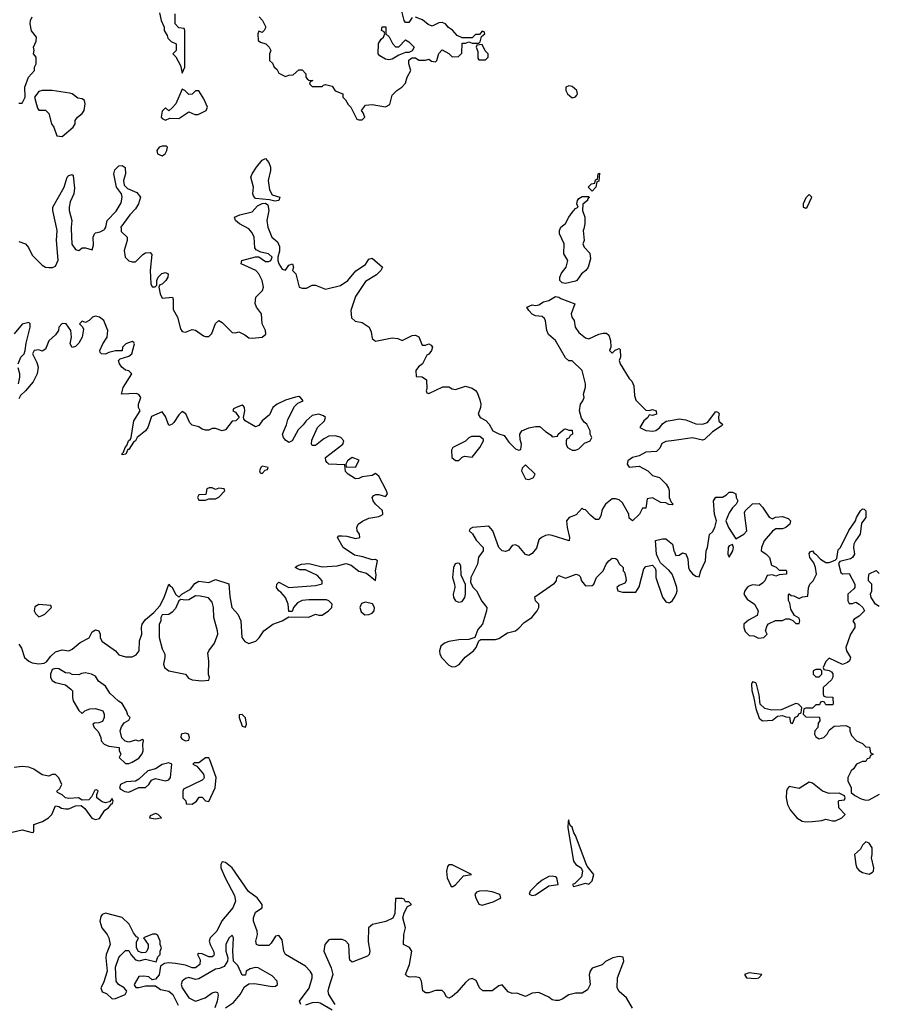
# Model space of a CAD drawing. Header units: inches. Extents: x 2601682 to 2755810, y 449311 to 584050.
# Tile 341 of 505: x 2676075 to 2681225, y 515351 to 521254. Entities that reach past the tile are written whole.
import ezdxf

# ---------------------------------------------------------------- set-up
doc = ezdxf.new("R2010")
doc.units = ezdxf.units.IN
doc.header["$MEASUREMENT"] = 0
for name, color, linetype in [('C6571', 7, 'Continuous'), ('C6572', 7, 'Continuous'), ('C6581', 7, 'Continuous'), ('C6582', 7, 'Continuous')]:
    doc.layers.add(name, color=color, linetype=linetype)

msp = doc.modelspace()

# ---------------------------------------------------------------- linework, layer by layer
at = {"layer": 'C6571', "color": 2}
for points, elevation in [([(2676070, 519924.7), (2676111, 519910), (2676128.1, 519888.1), (2676150, 519842.8), (2676210, 519782), (2676230, 519770.6), (2676250, 519768), (2676271.7, 519768.3), (2676290, 519776), (2676306.8, 519813.2), (2676295.6, 519930), (2676300.7, 519990), (2676298.4, 520000)], 2), ([(2676384.3, 520000), (2676388.6, 519908.6), (2676410, 519876), (2676430, 519871.3), (2676450, 519886), (2676470, 519886), (2676510, 519874), (2676517.2, 519902.8), (2676516, 519950), (2676523.7, 519970), (2676530, 519975.5), (2676558.3, 519981.7), (2676583.3, 519996.7), (2676585.5, 520000)], 2), ([(2676683.2, 520000), (2676684.4, 519984.4), (2676719.1, 519950), (2676719.3, 519930), (2676703, 519870), (2676708, 519830), (2676730, 519808), (2676750, 519801.6), (2676770, 519803), (2676813.4, 519846.6), (2676830, 519856.3), (2676858.5, 519858.5), (2676867.1, 519847.1), (2676857.6, 519750), (2676862.8, 519670), (2676870, 519652), (2676887.3, 519652.7), (2676898, 519662), (2676897.2, 519690), (2676905.2, 519710), (2676928.4, 519731.6), (2676950, 519739.1), (2676966, 519730), (2676964.9, 519710), (2676952.7, 519690), (2676930, 519669.2), (2676916, 519664), (2676910.8, 519650), (2676917.3, 519610), (2676930, 519584.7), (2676991.3, 519590), (2676996.3, 519576.3), (2676996, 519516), (2677021, 519470), (2677040.5, 519400.5), (2677050, 519384.7), (2677070, 519381), (2677110, 519396.3), (2677130, 519393.4), (2677178.5, 519358.5), (2677190, 519354), (2677210, 519354.8), (2677227.3, 519372.7), (2677250, 519432), (2677270, 519451), (2677290, 519439.1), (2677350, 519378.8), (2677370, 519376), (2677390, 519382), (2677425.4, 519365.4), (2677450, 519346.8), (2677470, 519344), (2677530, 519351), (2677552.1, 519367.9), (2677549.2, 519390), (2677529.2, 519430), (2677525.2, 519490), (2677495.1, 519530), (2677487.3, 519552.7), (2677492.7, 519590), (2677532.7, 519630), (2677537, 519650), (2677529.4, 519690), (2677509.4, 519730), (2677491.3, 519751.3), (2677404, 519790), (2677408.7, 519810), (2677490, 519832), (2677510, 519832), (2677550, 519804), (2677570, 519804), (2677582, 519810), (2677589.2, 519830), (2677568.7, 519850), (2677520.9, 519860.9), (2677493.6, 519873.6), (2677486, 519886), (2677480.9, 519950), (2677470, 519977.2), (2677450.7, 520000)], 2), ([(2677567.8, 520000), (2677587.7, 519950), (2677621.8, 519921.8), (2677634.4, 519894.4), (2677634.3, 519865.7), (2677622.8, 519830), (2677622.8, 519810), (2677630.5, 519790.5), (2677650, 519758), (2677670, 519752), (2677690, 519782), (2677711.1, 519791.1), (2677718, 519770), (2677711.3, 519750), (2677730.8, 519730), (2677751.3, 519651.3), (2677770, 519644.7), (2677795.3, 519644.7), (2677830, 519662), (2677850, 519662), (2677910, 519638), (2678000.2, 519659.8), (2678044, 519690), (2678092.1, 519747.9), (2678150, 519786), (2678170, 519818), (2678190, 519824.7), (2678251, 519770), (2678241, 519750), (2678216.1, 519723.9), (2678150, 519684), (2678090, 519594), (2678061, 519510), (2678066, 519466), (2678087.1, 519447.1), (2678130, 519438), (2678172, 519410), (2678183.5, 519383.5), (2678190, 519342), (2678210, 519326), (2678310, 519347.3), (2678343.5, 519343.5), (2678370, 519331.3), (2678430, 519360.7), (2678450, 519362.8), (2678470, 519352), (2678490, 519302), (2678510, 519302), (2678530, 519311), (2678543.6, 519303.6), (2678550.8, 519290.8), (2678544.7, 519270), (2678530, 519248.7), (2678518, 519242), (2678491.3, 519190), (2678467.1, 519172.9), (2678452, 519150), (2678454, 519114), (2678490, 519112), (2678515.3, 519095.3), (2678518, 519042), (2678514, 519030), (2678518, 519018), (2678530, 519014), (2678612.7, 519052.7), (2678650, 519054), (2678670, 519042), (2678690, 519038), (2678750, 519058), (2678790, 519044.7), (2678810, 519031.3), (2678818.5, 519018.5), (2678835.2, 518975.2), (2678840.7, 518950), (2678838.8, 518930), (2678824.7, 518890), (2678838, 518870), (2678870.6, 518850.6), (2678892, 518830), (2678914, 518790), (2678950, 518771.3), (2678982, 518762), (2679010, 518722), (2679050, 518682), (2679070, 518674), (2679082, 518678), (2679086, 518710), (2679076.4, 518736.4), (2679075.3, 518770), (2679088, 518790), (2679130, 518806.8), (2679170, 518816), (2679196, 518816), (2679230, 518784.7), (2679263.6, 518763.6), (2679270, 518754), (2679302, 518758), (2679306, 518770), (2679340.4, 518799.6), (2679350, 518802), (2679370, 518794), (2679390, 518794), (2679391.6, 518768.4), (2679378, 518762), (2679370, 518746), (2679358, 518742), (2679354, 518730), (2679354, 518710), (2679362, 518690), (2679390, 518674), (2679410, 518674), (2679430, 518682), (2679464, 518716), (2679498, 518730), (2679508, 518750), (2679498, 518770), (2679498, 518790), (2679478, 518830), (2679461.2, 518841.2), (2679445.2, 518865.2), (2679433.2, 518910), (2679439, 518950), (2679454, 518970), (2679462, 518990), (2679458, 519010), (2679468.4, 519051.6), (2679468.4, 519071.6), (2679449, 519150), (2679390, 519208), (2679370, 519208), (2679350, 519226), (2679288.7, 519330), (2679246.3, 519366.3), (2679237.2, 519390), (2679229.4, 519449.4), (2679222.7, 519462.7), (2679210, 519474), (2679170, 519479), (2679150, 519488.7), (2679128.7, 519510), (2679118, 519530), (2679150, 519544.7), (2679170, 519541), (2679190, 519544.7), (2679217.5, 519562.5), (2679250, 519570.8), (2679290, 519594), (2679310, 519591.3), (2679322, 519582), (2679404.7, 519550), (2679382.8, 519490), (2679386.8, 519470), (2679401, 519450), (2679407.7, 519410), (2679430, 519378.8), (2679470, 519346.8), (2679490, 519341), (2679550, 519368), (2679574.8, 519374.8), (2679594.8, 519374.8), (2679610, 519362), (2679618.8, 519330), (2679622, 519290), (2679614, 519270), (2679630, 519254), (2679647.3, 519272.7), (2679660.4, 519279.6), (2679670, 519282), (2679676, 519276), (2679678, 519230), (2679671.3, 519210), (2679676, 519190), (2679730, 519102), (2679746, 519086), (2679758.8, 519058.8), (2679762, 519002), (2679770, 518974), (2679830, 518914), (2679850, 518912), (2679870, 518918), (2679892, 518910), (2679894, 518890), (2679870, 518882), (2679850, 518886), (2679842, 518870), (2679818, 518850), (2679794, 518810), (2679830, 518792), (2679873.6, 518786.4), (2679890, 518791.3), (2679915.3, 518810), (2679930, 518832), (2679952.9, 518847.1), (2680000, 518855.8)], 2), ([(2679458.5, 520000), (2679456, 519990), (2679462, 519930), (2679454, 519910), (2679462, 519890), (2679494.4, 519854.4), (2679499.8, 519820.2), (2679484.7, 519770), (2679470.5, 519749.5), (2679444.7, 519730), (2679418, 519690), (2679410, 519686.6), (2679350, 519671.8), (2679330, 519676), (2679316, 519690), (2679315.1, 519710), (2679325.6, 519734.4), (2679352.7, 519770), (2679364, 519810), (2679339.3, 519850), (2679341.2, 519910), (2679313.2, 519970), (2679313.2, 519990), (2679317.6, 520000)], 2), ([(2676070.4, 517510.4), (2676086, 517486), (2676104.9, 517430), (2676130, 517407.7), (2676150, 517399.1), (2676190, 517393.4), (2676222.7, 517397.3), (2676235.5, 517404.5), (2676261.5, 517438.5), (2676290, 517464.7), (2676330, 517476), (2676370, 517471.3), (2676390, 517481), (2676438.9, 517521.1), (2676492, 517548), (2676510, 517584.7), (2676530, 517596.3), (2676550.7, 517590), (2676557.3, 517570), (2676557.3, 517550), (2676568.2, 517528.2), (2676650, 517470.7), (2676670, 517446), (2676710, 517433.4), (2676750, 517434), (2676774.2, 517445.8), (2676792.7, 517470), (2676794, 517530), (2676809, 517570), (2676805.2, 517610), (2676809.2, 517630), (2676830, 517658), (2676880.4, 517699.6), (2676918, 517742), (2676944.7, 517795.3), (2676970, 517871), (2676978, 517858), (2676990, 517851.3), (2677010.8, 517810.8), (2677030, 517792), (2677048, 517810), (2677100.9, 517839.1), (2677125.4, 517874.6), (2677150, 517887.3), (2677210, 517880.7), (2677250, 517898), (2677330, 517872), (2677336.1, 517796.1), (2677348.2, 517730), (2677384, 517690), (2677402, 517650), (2677407.3, 517550), (2677426, 517526), (2677450, 517514.8), (2677492.1, 517527.9), (2677512.1, 517547.9), (2677539, 517590), (2677594, 517630), (2677650, 517650.7), (2677690, 517674), (2677810, 517671.3), (2677850, 517691), (2677870, 517684.7), (2677890, 517684.7), (2677928, 517710), (2677948, 517730), (2677948.7, 517750), (2677928.7, 517770), (2677915.3, 517775.3), (2677810, 517776.9), (2677768.7, 517771.3), (2677742, 517758), (2677718, 517730), (2677710, 517706), (2677690, 517706), (2677685.2, 517750), (2677669.2, 517790), (2677642.7, 517822.7), (2677629, 517830), (2677615.3, 517850), (2677618, 517870), (2677623.1, 517876.9), (2677630, 517882), (2677690.7, 517850.7), (2677850, 517861.6), (2677888.7, 517871.3), (2677889, 517890), (2677861.5, 517921.5), (2677790, 517955.3), (2677756.4, 517956.4), (2677728, 517970), (2677740.4, 517979.6), (2677766, 517990), (2677810, 517994), (2677890, 517974), (2677979.6, 517980.4), (2678034, 517994), (2678064.5, 517984.5), (2678110, 517947.3), (2678156.3, 517936.3), (2678210, 517892), (2678213.4, 517926.6), (2678209.2, 517950), (2678222, 518010), (2678210, 518017.2), (2678190, 518016), (2678133.8, 518033.8), (2678082.9, 518042.9), (2678016, 518090), (2677981.2, 518150), (2677990, 518158.8), (2678010, 518160.7), (2678038, 518158), (2678090, 518144), (2678115.3, 518150), (2678113.2, 518170), (2678099, 518190), (2678097.2, 518210), (2678105.2, 518230), (2678131.4, 518248.6), (2678170, 518265.5), (2678230, 518276), (2678250, 518284.7), (2678252.7, 518290), (2678252.5, 518312.5), (2678209.6, 518349.6), (2678195.1, 518370), (2678189.5, 518390.5), (2678198.6, 518401.4), (2678212.5, 518407.5), (2678230, 518407.7), (2678270, 518396), (2678281.2, 518410), (2678276.2, 518430), (2678230, 518517.2), (2678210, 518533.2), (2678190, 518522), (2678130, 518513.2), (2678110, 518502.7), (2678090, 518501.2), (2678046, 518530), (2678030, 518546), (2678026, 518586), (2677930.5, 518589.5), (2677920.1, 518600.1), (2677912.3, 518610), (2677909.7, 518630.3), (2678014.5, 518710), (2678019.3, 518730), (2678002, 518750), (2677970, 518759.3), (2677930, 518757.2), (2677899.1, 518740.9), (2677850, 518701.2), (2677830, 518702), (2677826, 518710), (2677827.6, 518732.4), (2677862, 518810), (2677902.7, 518850), (2677909, 518870), (2677898.4, 518878.4), (2677870, 518889.4), (2677830, 518880.9), (2677793.4, 518850), (2677775.6, 518824.4), (2677744.9, 518795.1), (2677710, 518729.3), (2677690, 518719), (2677670, 518734), (2677657.2, 518750), (2677652.7, 518770), (2677675.4, 518824.6), (2677683.5, 518856.5), (2677724.4, 518935.6), (2677744.2, 518955.8), (2677775.1, 518970), (2677759, 518990), (2677750, 518994.5), (2677730, 518991.8), (2677670, 518974), (2677620.7, 518950), (2677594, 518930), (2677574.6, 518885.4), (2677530.5, 518849.5), (2677510, 518821.2), (2677490, 518813.2), (2677428, 518850), (2677420.2, 518860.2), (2677417.2, 518870), (2677425.2, 518910), (2677424, 518930), (2677418, 518938), (2677410, 518944), (2677374, 518930), (2677358, 518922), (2677354, 518910), (2677370, 518902), (2677391.6, 518868.4), (2677371.6, 518848.4), (2677350, 518848), (2677310, 518795.3), (2677290.7, 518789.3), (2677250, 518804), (2677230, 518804), (2677210, 518794), (2677190, 518794), (2677170, 518799), (2677150, 518813.2), (2677110, 518822.7), (2677096.6, 518836.6), (2677071.8, 518891.8), (2677050, 518905.2), (2677030, 518885.2), (2677000.9, 518839.1), (2676990, 518829.2), (2676970, 518822), (2676950, 518875.3), (2676930, 518904), (2676865.8, 518874.2), (2676843.8, 518810), (2676830.6, 518790), (2676781, 518750), (2676770, 518728.7), (2676758, 518722), (2676730, 518678), (2676723.6, 518676.4), (2676712, 518650), (2676690, 518646), (2676690, 518654), (2676698, 518662), (2676708.7, 518690), (2676719, 518701), (2676729, 518730), (2676740.4, 518739.6), (2676744, 518750), (2676759.3, 518850), (2676798, 518910), (2676788, 518930), (2676788.4, 518948.4), (2676802, 518990), (2676790, 519008), (2676774, 519014), (2676686, 519010), (2676695.3, 519050), (2676748, 519130), (2676730, 519148), (2676710, 519153.2), (2676688.7, 519170), (2676674, 519190), (2676668.7, 519210), (2676679, 519221), (2676730, 519236), (2676748.7, 519250), (2676764, 519310), (2676759.3, 519319.3), (2676750, 519324), (2676711.3, 519310), (2676692, 519290), (2676690, 519268), (2676650, 519268), (2676610, 519259), (2676590, 519249), (2676566, 519250), (2676558, 519258), (2676555.3, 519270), (2676574, 519310), (2676600.9, 519350), (2676603.7, 519390), (2676580.9, 519450), (2676554, 519470), (2676530, 519476), (2676512, 519470), (2676492, 519450), (2676470, 519438), (2676450, 519446), (2676434, 519430), (2676452.7, 519412.7), (2676458, 519398), (2676450.8, 519350), (2676430, 519315.3), (2676410, 519295.3), (2676390, 519288), (2676379, 519310), (2676386, 519350), (2676382.7, 519390), (2676354, 519430), (2676330, 519432), (2676310.7, 519410), (2676307.3, 519390), (2676290, 519364), (2676250.7, 519329.3), (2676230, 519278), (2676210, 519266), (2676190, 519274), (2676162, 519270), (2676152, 519250), (2676178.8, 519198.8), (2676186, 519170), (2676181, 519130), (2676156.1, 519083.9), (2676110, 519028.7), (2676079.6, 519000.4), (2676070, 518982)], 2), ([(2676067.3, 519190), (2676082.7, 519230), (2676102, 519250), (2676109, 519270), (2676114, 519314), (2676139, 519410), (2676138, 519430), (2676130, 519438), (2676090, 519429), (2676042.8, 519370)], 2), ([(2676069.1, 519070.9), (2676077.2, 519110), (2676077.2, 519130), (2676066.6, 519166.6)], 2), ([(2680000, 518732.1), (2679950, 518725.1), (2679926.9, 518713.1), (2679915.3, 518684.7), (2679894.6, 518665.4), (2679830, 518661.2), (2679790, 518639), (2679750, 518628.7), (2679722, 518610), (2679718, 518590), (2679730, 518572), (2679790, 518578), (2679842, 518550), (2679870, 518521), (2679912, 518510), (2679952, 518470), (2679966.4, 518446.4), (2679971, 518431), (2679971.3, 518390), (2679982, 518362), (2679994, 518350), (2679990, 518346), (2679968.4, 518348.4), (2679950, 518358), (2679920.4, 518360.4), (2679870, 518388), (2679838, 518382), (2679830, 518326), (2679810, 518326), (2679792, 518290), (2679750, 518248.7), (2679730, 518266), (2679728, 518290), (2679690, 518358), (2679670, 518375.3), (2679650, 518382), (2679630, 518382), (2679590, 518348.7), (2679570, 518318), (2679561, 518279), (2679550, 518258), (2679530, 518258), (2679500.9, 518280.9), (2679470, 518315.3), (2679458, 518318), (2679450, 518326), (2679414, 518286), (2679372, 518270), (2679356, 518250), (2679359.1, 518210), (2679374, 518150), (2679370.8, 518129.2), (2679270, 518162.7), (2679250, 518165.2), (2679230, 518161.2), (2679204.7, 518150), (2679190, 518135.3), (2679174.9, 518085.1), (2679150, 518054), (2679130, 518042), (2679110, 518048.7), (2679070, 518096), (2679050, 518105.2), (2679030, 518102), (2679010, 518074), (2679002, 518070), (2678990, 518066), (2678969, 518070), (2678949.2, 518090), (2678913.2, 518190), (2678890, 518217.2), (2678791.1, 518208.9), (2678778, 518202), (2678771.3, 518190), (2678790.8, 518170.8), (2678813.2, 518133.2), (2678856, 518090), (2678856, 518070), (2678828.1, 518031.9), (2678822, 517990), (2678781, 517910), (2678779.6, 517879.6), (2678796, 517850), (2678814.8, 517830), (2678847.9, 517767.9), (2678878, 517730), (2678876, 517710), (2678850.6, 517629.4), (2678822.5, 517597.5), (2678804.7, 517550), (2678770, 517538.4), (2678710, 517536.9), (2678650, 517527.1), (2678622.7, 517517.3), (2678602, 517498), (2678592.9, 517470), (2678595.6, 517450), (2678607.7, 517427.7), (2678650, 517384.4), (2678670, 517374.4), (2678690, 517376.5), (2678711.8, 517388.2), (2678747.9, 517432.1), (2678797.4, 517470), (2678813.7, 517490), (2678829, 517531), (2678841.6, 517538.4), (2678930, 517538.5), (2678950, 517544.4), (2679001.6, 517578.4), (2679050, 517590.3), (2679070, 517606.5), (2679100.4, 517639.6), (2679146.3, 517670), (2679179.7, 517710), (2679189.6, 517730), (2679189.4, 517749.4), (2679169.2, 517770), (2679166, 517794), (2679283.2, 517876.8), (2679295.3, 517890), (2679298, 517910), (2679310, 517922), (2679350, 517906.8), (2679414, 517930), (2679430, 517924.7), (2679436.8, 517916.8), (2679446, 517890), (2679470, 517860.7), (2679510, 517862.8), (2679519, 517870), (2679535.3, 517910), (2679575.3, 517950), (2679594, 517990), (2679609.4, 518010.6), (2679630, 518026), (2679650, 518024.7), (2679658.8, 518018.8), (2679671.1, 517991.1), (2679694, 517970), (2679694, 517950), (2679702, 517942), (2679711.3, 517908.7), (2679712, 517890), (2679704.7, 517875.3), (2679670, 517862), (2679658, 517850), (2679664, 517830), (2679690, 517822), (2679770, 517822), (2679790, 517854), (2679818.6, 517961.4), (2679830, 517976), (2679870, 517984.7), (2679886.8, 517966.8), (2679891.1, 517951.1), (2679890.8, 517910), (2679930, 517792), (2679950, 517764.7), (2679970, 517758), (2679978, 517762), (2679990, 517772), (2680000, 517788.8)], 2), ([(2680000, 517898.6), (2679989, 517930), (2679971.7, 517951.7), (2679918, 517998), (2679905.2, 518025.2), (2679894, 518050), (2679888.7, 518131.3), (2679930, 518142), (2679950, 518142), (2679991.3, 518110), (2679998.8, 518070), (2680000, 518067)], 2), ([(2676030, 516383.9), (2676090, 516396.5), (2676150, 516380.5), (2676157.6, 516382.4), (2676160.9, 516390), (2676161.2, 516430), (2676211.8, 516448.2), (2676248.3, 516470), (2676267.3, 516490), (2676290, 516540.7), (2676310, 516538), (2676326.7, 516526.7), (2676350, 516522.3), (2676370, 516523.6), (2676410, 516541.6), (2676443.5, 516543.5), (2676465.5, 516525.5), (2676508, 516468), (2676530, 516458.5), (2676553.9, 516466.1), (2676585.4, 516514.6), (2676608.7, 516530), (2676626, 516554), (2676630, 516554), (2676635.3, 516570), (2676630, 516586), (2676614, 516566), (2676590, 516559), (2676570, 516565.2), (2676538, 516590), (2676538, 516610), (2676546, 516630), (2676538, 516638), (2676525.4, 516634.6), (2676505.4, 516594.6), (2676490, 516578), (2676450, 516575.3), (2676428.4, 516588.4), (2676370, 516585.2), (2676349.4, 516589.4), (2676330, 516608), (2676302, 516622), (2676298, 516630), (2676315.3, 516644.7), (2676328, 516670), (2676310, 516708), (2676290, 516728), (2676270, 516728.7), (2676250, 516719), (2676210, 516726), (2676160.1, 516760.1), (2676130, 516773.2), (2676090, 516777.2), (2676042, 516770)], 2), ([(2677762, 515350), (2677754, 515370), (2677811.1, 515448.9), (2677829.4, 515509.4), (2677829.4, 515530), (2677818, 515550), (2677790, 515580.9), (2677669.5, 515649.5), (2677659.5, 515670), (2677650, 515738), (2677630, 515764), (2677610, 515759), (2677583.1, 515716.9), (2677570, 515704.5), (2677510, 515704.5), (2677495.3, 515710), (2677492.7, 515730), (2677501.6, 515770), (2677499.6, 515790), (2677478.4, 515850), (2677477, 515870), (2677490, 515902.8), (2677529, 515930), (2677529.5, 515950), (2677500.5, 515990), (2677447.7, 516027.7), (2677350, 516169.2), (2677310, 516202), (2677290, 516206), (2677282, 516190), (2677282.8, 516170), (2677308, 516110), (2677363.4, 516003.4), (2677370.3, 515970), (2677354, 515930), (2677288.7, 515851.3), (2677257, 515790), (2677217, 515750), (2677212, 515730), (2677217, 515710), (2677237, 515670), (2677241.6, 515650), (2677237.4, 515642.6), (2677230, 515635.1), (2677210, 515636.2), (2677170, 515654), (2677150, 515655.3), (2677142, 515650), (2677157.1, 515617.1), (2677156.4, 515590), (2677130, 515569.7), (2677110, 515569.7), (2677070, 515586), (2677010, 515596), (2676970, 515599.5), (2676944.5, 515595.5), (2676920.5, 515579.5), (2676911.8, 515528.2), (2676890, 515502), (2676870, 515498), (2676850, 515515.3), (2676820.4, 515520.4), (2676790, 515518), (2676762, 515470), (2676763.6, 515463.6), (2676772.7, 515452.7), (2676790, 515452), (2676830, 515462), (2676890, 515462), (2676921, 515441), (2676970.8, 515430), (2676993, 515410), (2677026.4, 515346.4)], 2), ([(2679750, 515328), (2679715.3, 515390), (2679670, 515428.7), (2679659, 515450), (2679661.2, 515510), (2679698, 515610), (2679694.6, 515634.6), (2679670, 515638), (2679634, 515630), (2679590, 515608), (2679570, 515588), (2679510, 515568), (2679498, 515550), (2679491.6, 515528.4), (2679498, 515470), (2679482, 515438), (2679450, 515418), (2679410, 515419), (2679370, 515408.7), (2679330, 515382), (2679310, 515374), (2679290, 515373.2), (2679270, 515379), (2679250, 515394), (2679190, 515422), (2679150, 515419), (2679110, 515398), (2679058, 515418), (2679030, 515415.3), (2679005.6, 515425.6), (2678970, 515468), (2678950, 515462), (2678910, 515432.7), (2678852.5, 515432.5), (2678833.2, 515450), (2678813.4, 515493.4), (2678790, 515506), (2678770, 515499.3), (2678750, 515482.7), (2678697.3, 515422.7), (2678670, 515399), (2678650, 515388.7), (2678635.3, 515395.3), (2678622, 515422), (2678610, 515433.2), (2678570, 515434.5), (2678530, 515420.9), (2678510, 515419.3), (2678492.5, 515432.5), (2678485.2, 515490), (2678475.3, 515510), (2678450, 515516), (2678413.2, 515513.2), (2678399, 515519), (2678389.2, 515529.2), (2678412.7, 515590), (2678428, 515670), (2678412.5, 515692.5), (2678378, 515710), (2678379, 515770), (2678388.7, 515810), (2678374, 515870), (2678381.2, 515898.8), (2678402, 515938), (2678426, 515950), (2678410, 515966), (2678390, 515966), (2678382, 515982), (2678370, 515986), (2678330, 515986), (2678324.7, 515895.3), (2678312.7, 515867.3), (2678272.3, 515847.7), (2678190.8, 515830), (2678168, 515810), (2678166, 515726), (2678174.8, 515670), (2678171, 515650), (2678160.7, 515639.3), (2678070, 515604), (2678056.5, 515616.5), (2678052.7, 515630), (2678049.3, 515710), (2678030, 515731.8), (2678010, 515739.5), (2677939.6, 515740.4), (2677930, 515738), (2677904.9, 515710), (2677899.1, 515670), (2677944.4, 515570), (2677953, 515530), (2677927.1, 515447.1), (2677924, 515430), (2677927.3, 515410), (2677964.7, 515350)], 2), ([(2677310, 515330.8), (2677357.5, 515362.5), (2677398, 515410), (2677423.1, 515456.9), (2677450, 515474), (2677483.1, 515476.9), (2677590, 515458.8), (2677610, 515461), (2677622, 515470), (2677619, 515490), (2677590, 515522), (2677506, 515570), (2677487.1, 515572.9), (2677456.9, 515563.1), (2677434, 515550), (2677430, 515526), (2677410, 515526), (2677383.1, 515583.1), (2677358, 515610), (2677354, 515670), (2677358, 515750), (2677350, 515766), (2677330, 515748), (2677311.3, 515710), (2677312, 515670), (2677324.7, 515630), (2677322, 515610), (2677302, 515578), (2677274.8, 515565.2), (2677250, 515562), (2677150, 515503.7), (2677130, 515499.3), (2677090, 515511.8), (2677070, 515505.2), (2677050.6, 515489.4), (2677044, 515470), (2677050.5, 515450), (2677090, 515391), (2677130, 515370.8), (2677188.7, 515390), (2677230, 515420.7), (2677250, 515426), (2677262, 515422), (2677266, 515406), (2677260.7, 515370), (2677246.8, 515330)], 6), ([(2677950, 515315.3), (2677877.5, 515357.5), (2677862, 515362), (2677830, 515359.3), (2677790, 515346)], 2)]:
    msp.add_lwpolyline(points, dxfattribs=dict(at, elevation=elevation))
for points, elevation in [([(2678834.6, 518754.6), (2678785.4, 518754.6), (2678770, 518748), (2678750, 518728), (2678674, 518690), (2678666, 518674), (2678668, 518630), (2678690, 518611.3), (2678710, 518612), (2678730, 518632), (2678743.1, 518636.9), (2678790, 518632), (2678835.3, 518690), (2678858, 518730), (2678858, 518738)], 2), ([(2678070, 518629), (2678041, 518610), (2678032, 518590), (2678034, 518574), (2678090, 518572), (2678112.5, 518612.5)], 2), ([(2677530, 518578), (2677522, 518570), (2677514, 518550), (2677518, 518538), (2677530, 518534), (2677547.3, 518552.7), (2677562, 518558), (2677566, 518570)], 6), ([(2679110, 518586), (2679090, 518566), (2679084.7, 518550), (2679110, 518502), (2679130, 518498), (2679150, 518506), (2679158, 518510), (2679168, 518530)], 2), ([(2677230, 518448), (2677212.7, 518447.3), (2677198, 518442), (2677192.7, 518407.3), (2677150, 518406), (2677142, 518390), (2677150, 518374), (2677190, 518374), (2677210, 518382), (2677250, 518382), (2677270, 518392), (2677306, 518430), (2677302, 518442), (2677270, 518446), (2677250, 518438)], 6), ([(2678703.5, 517996.5), (2678687.5, 517992.5), (2678677.3, 517970), (2678670.8, 517910), (2678684, 517870), (2678684.9, 517850), (2678675.5, 517810), (2678677.1, 517790), (2678690, 517770.7), (2678710, 517761.6), (2678730, 517766.8), (2678745.2, 517790), (2678749.2, 517810), (2678748.9, 517868.9), (2678723.7, 517923.7), (2678720.9, 517980.9), (2678713.8, 517993.8)], 2), ([(2677130, 517799.3), (2677090, 517776), (2677070, 517773.2), (2677042, 517778), (2677030.8, 517769.2), (2677010, 517724), (2676990, 517702), (2676970, 517688.7), (2676930, 517686), (2676922, 517670), (2676922, 517650), (2676911.6, 517628.4), (2676911.3, 517550), (2676930, 517482), (2676946, 517450), (2676946.8, 517430), (2676938, 517390), (2676944.7, 517370), (2676970.7, 517350.7), (2677070, 517330.7), (2677087.3, 517307.3), (2677110, 517297.3), (2677168.7, 517291.3), (2677210, 517294), (2677214, 517310), (2677208.9, 517328.9), (2677209.6, 517410), (2677204.5, 517455.5), (2677209.5, 517470.5), (2677243.3, 517516.7), (2677262.9, 517570), (2677261.6, 517590), (2677238.9, 517670), (2677237, 517730), (2677230, 517762), (2677207.5, 517787.5), (2677158.9, 517798.9)], 2), ([(2676190, 517748), (2676165.4, 517734.6), (2676162, 517710), (2676170, 517694), (2676190, 517674), (2676210, 517682), (2676226, 517690), (2676266, 517730), (2676262, 517742)], 6), ([(2678150, 517761.2), (2678125.5, 517754.5), (2678114.8, 517730), (2678124.5, 517704.5), (2678146.4, 517686.4), (2678170, 517688.7), (2678190, 517697.1), (2678201.6, 517710), (2678204.5, 517730), (2678192, 517752)], 2), ([(2676290, 517364), (2676270, 517358), (2676261, 517330), (2676261, 517310), (2676270, 517292), (2676290, 517281), (2676350, 517266), (2676381.4, 517241.4), (2676391.3, 517230), (2676391.3, 517190), (2676396, 517170), (2676430, 517112), (2676450, 517094), (2676466, 517110), (2676496.4, 517123.6), (2676530, 517124.7), (2676574, 517110), (2676582, 517090), (2676582, 517070), (2676572.7, 517047.3), (2676550, 517038), (2676523.6, 517036.4), (2676514, 517030), (2676522, 517010), (2676546, 516986), (2676562, 516950), (2676564.7, 516930), (2676582, 516910), (2676610, 516898), (2676671.3, 516891.3), (2676672.7, 516872.7), (2676682, 516850), (2676672, 516830), (2676710, 516794), (2676730, 516794), (2676750, 516802), (2676790, 516826.8), (2676810, 516852), (2676816, 516870), (2676814, 516910), (2676818, 516930), (2676816.4, 516936.4), (2676810, 516938), (2676792, 516928), (2676770, 516935.3), (2676730, 516922), (2676708.7, 516928.7), (2676689, 516949), (2676679, 516990), (2676685.2, 517014.8), (2676702, 517038), (2676730, 517054), (2676738, 517070), (2676724, 517084), (2676715.3, 517110), (2676690, 517155.3), (2676668.9, 517168.9), (2676616.4, 517216.4), (2676590, 517258), (2676548.9, 517288.9), (2676530, 517318), (2676506, 517330), (2676470, 517339), (2676445.4, 517334.6), (2676430, 517326), (2676390, 517328), (2676376.4, 517336.4), (2676350, 517338), (2676310, 517362)], 2), ([(2677410, 517088.7), (2677392.7, 517087.3), (2677391.3, 517070), (2677410, 517018), (2677430, 517012), (2677435.1, 517030), (2677430, 517068)], 2), ([(2677070, 516976.2), (2677044.9, 516970), (2677042.8, 516950), (2677050, 516941), (2677070, 516931.3), (2677090, 516934), (2677094, 516950), (2677088.7, 516970)], 2), ([(2676970, 516799.3), (2676930, 516789.7), (2676890, 516762.6), (2676844.9, 516750), (2676790, 516700.5), (2676770.3, 516689.7), (2676714.6, 516685.4), (2676681, 516670), (2676674.8, 516650), (2676680.5, 516640.5), (2676706.4, 516626.4), (2676730, 516623.8), (2676789.6, 516650.4), (2676830, 516652), (2676849.6, 516670), (2676865.9, 516694.1), (2676890, 516704.4), (2676950, 516690.6), (2676970, 516696), (2676979.3, 516710), (2676988.7, 516790)], 2), ([(2677190, 516828.7), (2677150, 516798), (2677122, 516798), (2677114, 516790), (2677138, 516778), (2677178.8, 516730), (2677181, 516710), (2677177.3, 516702.7), (2677170, 516695.3), (2677058, 516642), (2677054, 516630), (2677054, 516590), (2677071.6, 516571.6), (2677074, 516554), (2677110, 516551.3), (2677135.3, 516570), (2677152.7, 516592.7), (2677170, 516594), (2677190, 516572), (2677210, 516566.8), (2677248.7, 516650), (2677253, 516710), (2677216.5, 516816.5), (2677210, 516828)], 2), ([(2676890, 516495.3), (2676858, 516482), (2676854, 516470), (2676890, 516462.8), (2676910, 516466.8), (2676926, 516470), (2676906, 516490)], 2), ([(2679370, 516458), (2679364.7, 516450), (2679364, 516410), (2679397.3, 516210), (2679410.7, 516190), (2679442.4, 516170), (2679450.5, 516150), (2679444.2, 516115.8), (2679405.2, 516074.8), (2679392, 516070), (2679398, 516058), (2679430, 516064.7), (2679470, 516078), (2679490, 516072), (2679510, 516092), (2679519.5, 516130), (2679479.3, 516179.3), (2679472.9, 516192.9), (2679410, 516364), (2679399.5, 516379.5), (2679390, 516414), (2679380.2, 516420.2), (2679372.7, 516432.7)], 2), ([(2678670, 516188), (2678650, 516188), (2678642, 516178), (2678636, 516150), (2678638.8, 516110), (2678660.9, 516060.9), (2678670, 516056.3), (2678690, 516068.4), (2678738, 516122), (2678786, 516130)], 2), ([(2679270, 516119.6), (2679250, 516116.9), (2679210, 516095.1), (2679178, 516070), (2679137.3, 516030), (2679132, 516012), (2679150, 516004), (2679170, 516006.8), (2679250, 516061), (2679306, 516070), (2679296.2, 516110), (2679290, 516116.2)], 2), ([(2678870, 516031.1), (2678834, 516030), (2678816.3, 516023.7), (2678804.9, 516010), (2678810.6, 515990), (2678830, 515951.3), (2678850, 515944.7), (2678915.3, 515964.7), (2678954.8, 515985.2), (2678962, 515990), (2678956, 516010), (2678910, 516026.3)], 2), ([(2676590, 515897.4), (2676571.1, 515888.9), (2676562, 515878), (2676555.8, 515850), (2676567.7, 515810), (2676600.3, 515770), (2676610.3, 515750.3), (2676618.7, 515710), (2676594.6, 515650), (2676591.8, 515630), (2676600.4, 515550), (2676579.1, 515480.9), (2676562.4, 515450), (2676570, 515426), (2676596.7, 515416.7), (2676630, 515384.7), (2676650, 515386.8), (2676708.7, 515410), (2676718, 515430), (2676702, 515450), (2676668.7, 515470), (2676654, 515490), (2676650, 515574), (2676670, 515632), (2676678, 515642), (2676708.9, 515671.1), (2676710, 515674), (2676730, 515674), (2676742, 515650), (2676770, 515618), (2676792, 515612), (2676830, 515621), (2676893.6, 515606.4), (2676904.7, 515635.3), (2676918, 515650), (2676918, 515670), (2676926, 515690), (2676918, 515710), (2676918, 515730), (2676904, 515764), (2676892.5, 515772.5), (2676872.1, 515772.1), (2676818, 515750), (2676846, 515710), (2676846, 515690), (2676838, 515670), (2676830, 515662), (2676810, 515659), (2676788.7, 515668.7), (2676775.3, 515690), (2676776.4, 515723.6), (2676788, 515750), (2676776.5, 515756.5), (2676758.9, 515778.9), (2676732.7, 515832.7), (2676690, 515871)], 2)]:
    msp.add_lwpolyline(points, close=True, dxfattribs=dict(at, elevation=elevation))
at = {"layer": 'C6572', "color": 2}
for points, elevation in [([(2678430, 521268), (2678410, 521238), (2678390, 521238), (2678382, 521250), (2678362, 521330)], 6), ([(2676070, 520754), (2676090, 520754), (2676108, 520790), (2676106, 520850), (2676129.2, 520910), (2676164, 520950), (2676165.2, 520970), (2676174, 520990), (2676174, 521030), (2676159, 521050), (2676162, 521070), (2676159, 521090), (2676174.6, 521125.4), (2676175.3, 521150), (2676147.2, 521187.2), (2676138, 521230), (2676139.3, 521250), (2676149.4, 521270.6)], 6), ([(2676914.4, 521294.4), (2676924.7, 521250), (2676942, 521210), (2676942, 521190), (2676959.6, 521159.6), (2676963.6, 521143.6), (2676983.6, 521123.6), (2677014, 521110), (2677014, 521070), (2676994, 521050), (2677011.6, 521031.6), (2677039.6, 520979.6), (2677050, 520934), (2677066, 520970), (2677066, 521190), (2677062, 521202), (2677030, 521206), (2677008.4, 521228.4), (2677008.7, 521290)], 6), ([(2677511.3, 521271.3), (2677532, 521250), (2677551.3, 521210), (2677542, 521190), (2677530, 521178), (2677510, 521186), (2677504.7, 521170), (2677506, 521130), (2677519.8, 521119.8), (2677552, 521110), (2677572, 521090), (2677582, 521070), (2677574, 521050), (2677574, 521010), (2677592.7, 520992.7), (2677602, 520970), (2677616.9, 520956.9), (2677630, 520934), (2677670, 520914), (2677690, 520922), (2677716.4, 520923.6), (2677750, 520954), (2677770, 520954), (2677792, 520930), (2677792, 520910), (2677799.6, 520899.6), (2677810, 520892), (2677834, 520890), (2677818, 520882), (2677814, 520870), (2677830, 520854), (2677890, 520854), (2677898, 520862), (2677910, 520864.7), (2677950, 520856), (2677967.5, 520827.5), (2678014, 520810), (2678014, 520790), (2678030, 520774), (2678045.4, 520745.4), (2678062, 520730), (2678098, 520658), (2678110, 520654), (2678130, 520654), (2678146, 520670), (2678136.4, 520696.4), (2678126, 520710), (2678150, 520742), (2678190, 520744.7), (2678270, 520732), (2678294.6, 520745.4), (2678310, 520802), (2678338, 520830), (2678368, 520850), (2678390, 520874), (2678399, 520910), (2678422, 520950), (2678409, 520990), (2678409.2, 521010.8), (2678420.2, 521019.8), (2678430, 521024.7), (2678450, 521024.7), (2678470, 521012), (2678510, 521012), (2678530, 521018), (2678546, 521006), (2678570, 521002), (2678578, 521010), (2678588.4, 521051.6), (2678610, 521074), (2678650, 521052), (2678670, 521032), (2678707.3, 521032.7), (2678727.3, 521052.7), (2678730, 521114), (2678750, 521114), (2678770, 521122), (2678790, 521114), (2678830, 521114), (2678838, 521122), (2678846, 521154), (2678866, 521170), (2678862, 521182), (2678850, 521186), (2678834, 521166), (2678810, 521166), (2678790, 521146), (2678730, 521146), (2678699, 521159), (2678672.1, 521192.1), (2678647.2, 521207.2), (2678630, 521228.7), (2678610, 521238), (2678590, 521235.3), (2678550, 521215.3), (2678524.7, 521224.7), (2678492.3, 521252.3), (2678450, 521268.7)], 6), ([(2676298.4, 520000), (2676274, 520110), (2676274.5, 520130), (2676341.6, 520250), (2676360.9, 520310), (2676370, 520320.7), (2676390, 520326), (2676397.1, 520317.1), (2676403.4, 520243.4), (2676399.5, 520210), (2676378.3, 520161.7), (2676372.2, 520130), (2676372.4, 520110), (2676388, 520050), (2676383.8, 520010), (2676384.3, 520000)], 2), ([(2676585.5, 520000), (2676592.3, 520010), (2676599.3, 520050), (2676653.2, 520106.8), (2676683.3, 520156.7), (2676689.4, 520190), (2676686, 520210), (2676655.3, 520250), (2676639.5, 520330), (2676645.6, 520354.4), (2676670, 520377.3), (2676690, 520380.7), (2676707.1, 520367.1), (2676710.6, 520330.6), (2676697.3, 520290), (2676702, 520262), (2676721.6, 520241.6), (2676777.4, 520217.4), (2676800.5, 520190), (2676788.5, 520150), (2676770, 520119.3), (2676735.6, 520084.4), (2676682.4, 520010), (2676683.2, 520000)], 2), ([(2677450.7, 520000), (2677450, 520000.9), (2677393.2, 520030), (2677369, 520050), (2677364, 520070), (2677395.3, 520084.7), (2677470, 520103), (2677502, 520138), (2677530, 520152), (2677550, 520154), (2677563.6, 520143.6), (2677570.5, 520110.5), (2677557.1, 520050), (2677563.8, 520010), (2677567.8, 520000)], 2), ([(2679317.6, 520000), (2679322, 520010), (2679350, 520032), (2679369, 520070), (2679390, 520098), (2679410, 520122), (2679426, 520130), (2679418, 520150), (2679422, 520170), (2679430, 520182), (2679450, 520194), (2679490, 520194), (2679492, 520190), (2679482, 520178), (2679482, 520170), (2679452.7, 520147.3), (2679452, 520110), (2679464.7, 520070), (2679466, 520030), (2679458.5, 520000)], 2)]:
    msp.add_lwpolyline(points, dxfattribs=dict(at, elevation=elevation))
for points, elevation in [([(2678330, 521092), (2678350, 521092), (2678390, 521134), (2678410, 521122), (2678442, 521090), (2678430, 521068), (2678410, 521058), (2678390, 521058), (2678350, 521042), (2678330, 521029), (2678310, 521017.2), (2678290, 521013.2), (2678270, 521017.2), (2678236.4, 521036.4), (2678226, 521050), (2678228.4, 521111.6), (2678243.1, 521136.9), (2678258, 521150), (2678266, 521170), (2678262, 521182), (2678246, 521190), (2678250, 521212), (2678271.6, 521211.6), (2678272, 521170), (2678290.9, 521150.9), (2678311.1, 521111.1)], 6), ([(2678850, 521106), (2678818, 521102), (2678814, 521090), (2678823.6, 521063.6), (2678823.6, 521023.6), (2678830, 521014), (2678870, 521014), (2678886, 521030), (2678886, 521050), (2678867.3, 521067.3)], 6), ([(2679370, 520857.2), (2679352, 520850), (2679351.3, 520830), (2679361, 520810), (2679390, 520784.7), (2679410, 520791.3), (2679418, 520802), (2679421.2, 520810), (2679418, 520830), (2679390, 520852.7)], 6), ([(2676270, 520829), (2676210, 520829), (2676190, 520824), (2676164.7, 520790), (2676182.8, 520722.8), (2676190, 520712), (2676230, 520712), (2676250, 520692), (2676266.8, 520630), (2676281, 520610), (2676298, 520558), (2676330, 520554), (2676395.3, 520610), (2676408.7, 520630), (2676409, 520650), (2676422, 520670), (2676450, 520691), (2676462.7, 520710), (2676469, 520749), (2676464, 520770), (2676450, 520779.3), (2676423.7, 520783.7), (2676390, 520808.7), (2676373.6, 520813.6)], 6), ([(2677050, 520838), (2677011, 520750), (2676990, 520726), (2676970, 520708), (2676950, 520726), (2676930, 520706), (2676924.7, 520670), (2676930, 520662), (2676950, 520652), (2676976.4, 520663.6), (2677030, 520661), (2677090, 520702), (2677126.4, 520686.4), (2677146.4, 520686.4), (2677194, 520710), (2677201.2, 520730), (2677180.2, 520780.2), (2677150, 520828), (2677130, 520828), (2677110, 520808), (2677090, 520806), (2677066, 520830)], 6), ([(2676930, 520496), (2676912, 520490), (2676898, 520470), (2676902, 520450), (2676930, 520438), (2676948, 520450), (2676958, 520470), (2676962, 520490), (2676955.5, 520495.5)], 6), ([(2677605.2, 520165.2), (2677574, 520174), (2677490, 520182), (2677477.2, 520197.2), (2677473.2, 520210), (2677477.2, 520250), (2677462.7, 520310), (2677469.3, 520330), (2677495.1, 520370), (2677530, 520411), (2677550, 520421), (2677570, 520398), (2677579.1, 520370), (2677579.1, 520350), (2677566, 520290), (2677574.6, 520234.6), (2677590, 520204.7), (2677636, 520190), (2677630, 520169.2)], 2), ([(2679510, 520226), (2679486, 520250), (2679506, 520270), (2679526, 520274), (2679530, 520294), (2679542, 520298), (2679546, 520330), (2679554, 520334), (2679550, 520286), (2679538, 520282), (2679532, 520250)], 2)]:
    msp.add_lwpolyline(points, close=True, dxfattribs=dict(at, elevation=elevation))
at = {"layer": 'C6581', "color": 2, "elevation": 2}
for points in [[(2680000, 518855.8), (2680030, 518861.3), (2680070, 518855.5), (2680130, 518830.4), (2680171.6, 518828.4), (2680200.7, 518839.3), (2680250, 518904.7), (2680262, 518902), (2680270, 518894), (2680266, 518874), (2680268, 518848), (2680292.7, 518827.3), (2680283.6, 518816.4), (2680230, 518782.7), (2680182, 518738), (2680170, 518732.3), (2680110, 518747.6), (2680000, 518732.1)], [(2680000, 518067), (2680010, 518042), (2680030, 518044.7), (2680050, 518058), (2680070, 518052), (2680082.5, 518022.5), (2680087.7, 517970), (2680093.7, 517953.7), (2680110, 517931.3), (2680130, 517918), (2680150, 517914), (2680161.2, 517950), (2680189.2, 518010), (2680193.2, 518070), (2680201.2, 518090), (2680212.9, 518167.1), (2680230, 518184.7), (2680244, 518210), (2680255.3, 518250), (2680242, 518290), (2680237.2, 518370), (2680250, 518392), (2680290, 518392), (2680314.6, 518405.4), (2680330, 518422), (2680350, 518422), (2680370, 518412), (2680372, 518390), (2680382, 518370), (2680372, 518350), (2680350, 518328), (2680330, 518298), (2680310.8, 518250), (2680327.7, 518210), (2680370, 518142), (2680419, 518170), (2680436, 518190), (2680422, 518298), (2680426, 518310), (2680470, 518352), (2680510, 518354), (2680530.9, 518330.9), (2680570, 518272), (2680590, 518262), (2680609, 518271), (2680650, 518274.8), (2680684.5, 518264.5), (2680698.8, 518250), (2680694.8, 518230), (2680670, 518209.4), (2680650, 518200.9), (2680610, 518202), (2680590, 518188.7), (2680541, 518130), (2680524.7, 518090), (2680522, 518070), (2680550, 518052), (2680572, 518030), (2680584.7, 517984.7), (2680612.7, 517972.7), (2680630, 517954), (2680670, 517954), (2680674, 517950), (2680674, 517930), (2680630, 517926), (2680610, 517918), (2680590, 517926), (2680558, 517922), (2680544.7, 517890), (2680530, 517875.3), (2680510, 517862), (2680470, 517865.2), (2680450, 517859), (2680438, 517850), (2680424.7, 517830), (2680418, 517810), (2680439.6, 517779.6), (2680482, 517750), (2680504.7, 517710), (2680498, 517682), (2680446.4, 517653.6), (2680418, 517630), (2680418, 517610), (2680427.1, 517587.1), (2680450, 517562), (2680479.6, 517559.6), (2680507.1, 517547.1), (2680538, 517550), (2680558, 517570), (2680548, 517590), (2680558, 517622), (2680567.3, 517632.7), (2680608.4, 517651.6), (2680650, 517652), (2680670, 517662), (2680690, 517662), (2680712, 517652), (2680730, 517634), (2680750, 517634), (2680755.3, 517650), (2680750, 517666), (2680723.1, 517683.1), (2680700.4, 517720.4), (2680695.3, 517755.3), (2680687.3, 517772.7), (2680687.3, 517807.3), (2680690, 517812), (2680702, 517802), (2680719.6, 517799.6), (2680750, 517784.7), (2680770, 517794), (2680802, 517798), (2680807.3, 517847.3), (2680815.3, 517870), (2680835.3, 517890), (2680855.3, 517930), (2680849, 517970), (2680838, 517998), (2680815.3, 518030), (2680810, 518054), (2680816.4, 518063.6), (2680830, 518070.8), (2680838, 518058), (2680850, 518050.8), (2680879.1, 518019.1), (2680910, 518000.7), (2680930, 517999.1), (2680966.8, 518013.2), (2680976, 518024), (2680985.1, 518074.9), (2680998, 518090), (2681048.4, 518191.6), (2681089, 518250), (2681095.3, 518270), (2681118, 518310), (2681130, 518322), (2681139.6, 518319.6), (2681151.3, 518310), (2681151.3, 518270), (2681123.5, 518236.5), (2681115.5, 518170), (2681087.7, 518130), (2681079.1, 518110), (2681076, 518090), (2681082, 518050), (2681070.8, 518029.2), (2681059.1, 518020.9), (2680994.8, 518005.2), (2680986.4, 517993.6), (2681000.7, 517940.7), (2681010, 517931.3), (2681050, 517934), (2681084.7, 517870), (2681084.7, 517850), (2681078.8, 517841.2), (2681042, 517810), (2681042, 517770), (2681050, 517754), (2681070, 517754), (2681090, 517762), (2681111.1, 517751.1), (2681132, 517730), (2681142, 517710), (2681110, 517678), (2681079.6, 517660.4), (2681072, 517650), (2681084.7, 517630), (2681084.7, 517610), (2681058.8, 517570), (2681031, 517490), (2681034.8, 517470), (2681058, 517430), (2681056.9, 517423.1), (2681052, 517410), (2681039.8, 517400.2), (2681010, 517388), (2680930, 517426), (2680910, 517406), (2680894, 517370), (2680898, 517358), (2680930, 517352), (2680943.6, 517343.6), (2680951.6, 517331.6), (2680951.6, 517311.6), (2680943.6, 517296.4), (2680894, 517250), (2680894, 517210), (2680898, 517198), (2680910, 517194), (2680952.7, 517192.7), (2680954, 517150), (2680950, 517146), (2680910, 517146), (2680902, 517162), (2680890, 517166), (2680878, 517162), (2680872.7, 517147.3), (2680850, 517146), (2680830, 517126), (2680790, 517126), (2680778, 517122), (2680774, 517090), (2680790, 517074), (2680872.7, 517072.7), (2680874, 517050), (2680863.6, 517036.4), (2680862, 517010), (2680844.7, 516990), (2680842, 516970), (2680850, 516954), (2680870, 516942), (2680898, 516950), (2680918, 516970), (2680930, 516994), (2680960.4, 517019.6), (2681030, 517022), (2681054, 517010), (2681054, 516990), (2681063.6, 516963.6), (2681094, 516930), (2681130, 516914), (2681150, 516894), (2681172.7, 516892.7), (2681178, 516858), (2681194, 516850), (2681178, 516842), (2681172.7, 516827.3), (2681158, 516822), (2681150, 516806), (2681130, 516806), (2681094, 516790), (2681076.9, 516763.1), (2681062, 516750), (2681042, 516710), (2681042, 516690), (2681062, 516650), (2681062, 516622), (2681083.6, 516603.6), (2681122.8, 516582.8), (2681150, 516576), (2681170, 516578), (2681232, 516612)], [(2681230, 517735.3), (2681208, 517750), (2681182, 517790), (2681178, 517810), (2681186, 517830), (2681186, 517870), (2681166, 517890), (2681166, 517910), (2681170, 517932), (2681211.6, 517951.6), (2681230, 517934)], [(2680000, 517788.8), (2680012.7, 517810), (2680018, 517830), (2680017, 517850), (2680000, 517898.6)]]:
    msp.add_lwpolyline(points, dxfattribs=at)
for points in [[(2680350, 518108), (2680330, 518099), (2680324, 518090), (2680322.8, 518050), (2680330, 518032), (2680352.7, 518070), (2680357.2, 518090)], [(2680878, 517358), (2680850, 517358), (2680834, 517350), (2680834, 517330), (2680850, 517314), (2680870, 517314), (2680886, 517330), (2680886, 517350)], [(2680470, 517284), (2680464.4, 517270), (2680466.6, 517233.4), (2680477.5, 517197.5), (2680490, 517124.7), (2680510, 517067.3), (2680530, 517051.3), (2680590, 517054), (2680620.4, 517079.6), (2680650, 517082), (2680670, 517074), (2680692.7, 517072.7), (2680698, 517038), (2680710, 517034), (2680727.3, 517072.7), (2680742, 517078), (2680748, 517092), (2680762, 517098), (2680766, 517130), (2680746, 517150), (2680730, 517155.3), (2680643.6, 517116.4), (2680584.7, 517115.3), (2680544.1, 517124.1), (2680517.2, 517150), (2680510, 517206), (2680494.5, 517270), (2680490, 517279)], [(2680810, 516684), (2680750, 516646), (2680690, 516657.2), (2680678, 516642), (2680674.9, 516630), (2680673.4, 516590), (2680679.8, 516550), (2680696.7, 516516.7), (2680736, 516470), (2680768.7, 516448.7), (2680790, 516444.9), (2680830, 516447.9), (2680887.2, 516452.8), (2680910, 516461), (2680950, 516451.3), (2680968.4, 516451.6), (2681006, 516470), (2681026, 516490), (2680988, 516530), (2680986, 516570), (2680990, 516574), (2681022, 516578), (2681026, 516590), (2681022, 516602), (2680990, 516618), (2680930, 516615.3), (2680890, 516628.7), (2680830, 516678)], [(2681150, 516326), (2681130, 516306), (2681118, 516282), (2681082, 516250), (2681090.7, 516190), (2681097.1, 516170), (2681110, 516153.4), (2681130, 516141.1), (2681170, 516130.7), (2681190, 516144), (2681196, 516150), (2681199.3, 516170), (2681184, 516230), (2681188.7, 516250), (2681188.4, 516288.4), (2681170, 516318)], [(2680450, 515540.9), (2680422, 515530), (2680434, 515510), (2680490, 515506), (2680508, 515510), (2680526, 515530)]]:
    msp.add_lwpolyline(points, close=True, dxfattribs=at)
at = {"layer": 'C6582', "color": 2, "elevation": 6}
msp.add_lwpolyline([(2680810, 520206), (2680790, 520186), (2680774, 520150), (2680774, 520130), (2680790, 520124.7), (2680798, 520130), (2680826, 520190)], close=True, dxfattribs=at)

doc.saveas('drawing.dxf')
